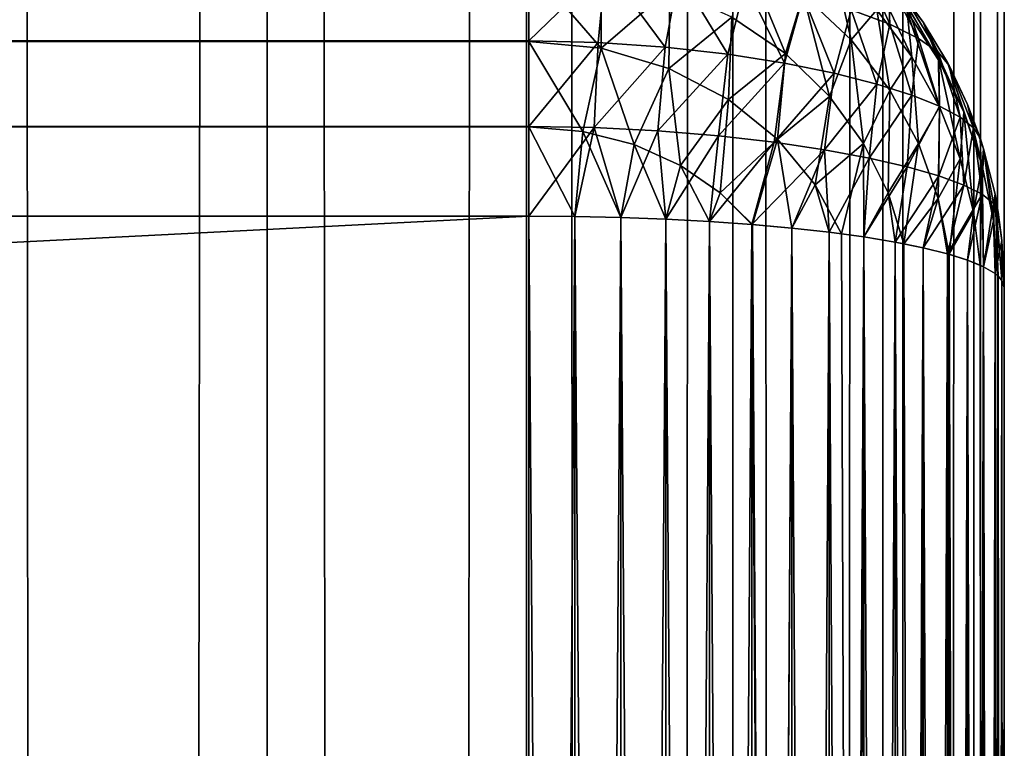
# Model space of a CAD drawing. Extents: x -265 to 265, y 0 to 1307.
# Tile 393 of 436: x 261 to 265, y 1011 to 1014. Entities that reach past the tile are written whole.
import ezdxf

# ---------------------------------------------------------------- set-up
doc = ezdxf.new("R2010")
doc.units = 0
doc.header["$LTSCALE"] = 65.185185
for name, color, linetype in [('120', 7, 'CONTINUOUS'), ('122', 7, 'CONTINUOUS'), ('123', 7, 'CONTINUOUS'), ('127', 7, 'CONTINUOUS'), ('128', 7, 'CONTINUOUS'), ('134', 7, 'CONTINUOUS'), ('135', 7, 'CONTINUOUS'), ('136', 7, 'CONTINUOUS'), ('139', 7, 'CONTINUOUS'), ('144', 7, 'CONTINUOUS'), ('39', 7, 'CONTINUOUS'), ('40', 7, 'CONTINUOUS')]:
    doc.layers.add(name, color=color, linetype=linetype)

msp = doc.modelspace()

# ---------------------------------------------------------------- linework, layer by layer
at = {"layer": '120', "color": 7, "linetype": 'CONTINUOUS'}
for points in [[(265, 987, 17), (265, 1013, 17), (265, 987, 23), (265, 987, 17)], [(265, 987, 23), (265, 1013, 17), (265, 1013, 23), (265, 987, 23)]]:
    msp.add_3dface(points, dxfattribs=at)
at = {"layer": '122', "color": 7, "linetype": 'CONTINUOUS'}
for points in [[(263, 1014.0379, 15.1685), (-263, 1014.359, 15.3702), (263, 1014.3605, 15.3714), (263, 1014.0379, 15.1685)], [(-263, 1014.0362, 15.1677), (-263, 1014.359, 15.3702), (263, 1014.0379, 15.1685), (-263, 1014.0362, 15.1677)], [(263, 1013.6783, 15.0426), (-263, 1014.0362, 15.1677), (263, 1014.0379, 15.1685), (263, 1013.6783, 15.0426)], [(-263, 1013.6764, 15.0422), (-263, 1014.0362, 15.1677), (263, 1013.6783, 15.0426), (-263, 1013.6764, 15.0422)], [(263, 1013.3, 15), (-263, 1013.6764, 15.0422), (263, 1013.6783, 15.0426), (263, 1013.3, 15)], [(-263, 1013.3, 15), (-263, 1013.6764, 15.0422), (263, 1013.3, 15), (-263, 1013.3, 15)]]:
    msp.add_3dface(points, dxfattribs=at)
at = {"layer": '123', "color": 7, "linetype": 'CONTINUOUS'}
for points in [[(-263, 1013.3, 15), (263, 1013.3, 15), (-263, 986.7, 15), (-263, 1013.3, 15)], [(-263, 986.7, 15), (263, 1013.3, 15), (263, 986.7, 15), (-263, 986.7, 15)]]:
    msp.add_3dface(points, dxfattribs=at)
at = {"layer": '127', "color": 7, "linetype": 'CONTINUOUS'}
for points in [[(-263, 986.7, 25), (263, 986.7, 25), (-263, 1013.3, 25), (-263, 986.7, 25)], [(-263, 1013.3, 25), (263, 986.7, 25), (263, 1013.3, 25), (-263, 1013.3, 25)]]:
    msp.add_3dface(points, dxfattribs=at)
at = {"layer": '128', "color": 7, "linetype": 'CONTINUOUS'}
for points in [[(-263, 1014.3605, 24.6286), (-263, 1014.0379, 24.8315), (263, 1014.359, 24.6298), (-263, 1014.3605, 24.6286)], [(263, 1014.359, 24.6298), (-263, 1014.0379, 24.8315), (263, 1014.0362, 24.8323), (263, 1014.359, 24.6298)], [(-263, 1014.0379, 24.8315), (-263, 1013.6783, 24.9574), (263, 1014.0362, 24.8323), (-263, 1014.0379, 24.8315)], [(263, 1014.0362, 24.8323), (-263, 1013.6783, 24.9574), (263, 1013.6764, 24.9578), (263, 1014.0362, 24.8323)], [(-263, 1013.6783, 24.9574), (-263, 1013.3, 25), (263, 1013.6764, 24.9578), (-263, 1013.6783, 24.9574)], [(-263, 1013.3, 25), (263, 1013.3, 25), (263, 1013.6764, 24.9578), (-263, 1013.3, 25)]]:
    msp.add_3dface(points, dxfattribs=at)
at = {"layer": '134', "color": 7, "linetype": 'CONTINUOUS'}
for points in [[(263, 1013.3, 25), (263, 986.7, 25), (263.1946, 986.7014, 24.9905), (263, 1013.3, 25)], [(263, 1013.3, 25), (263.1946, 986.7014, 24.9905), (263.1946, 1013.2986, 24.9905), (263, 1013.3, 25)], [(263.1946, 986.7014, 24.9905), (263.3875, 986.7057, 24.9621), (263.1946, 1013.2986, 24.9905), (263.1946, 986.7014, 24.9905)], [(263.1946, 1013.2986, 24.9905), (263.3875, 986.7057, 24.9621), (263.3875, 1013.2943, 24.9621), (263.1946, 1013.2986, 24.9905)], [(263.3875, 986.7057, 24.9621), (263.5768, 986.7127, 24.915), (263.3875, 1013.2943, 24.9621), (263.3875, 986.7057, 24.9621)], [(263.3875, 1013.2943, 24.9621), (263.5768, 986.7127, 24.915), (263.5768, 1013.2873, 24.915), (263.3875, 1013.2943, 24.9621)], [(263.5768, 986.7127, 24.915), (263.7608, 986.7226, 24.8496), (263.5768, 1013.2873, 24.915), (263.5768, 986.7127, 24.915)], [(263.5768, 1013.2873, 24.915), (263.7608, 986.7226, 24.8496), (263.7608, 1013.2774, 24.8496), (263.5768, 1013.2873, 24.915)], [(263.7608, 986.7226, 24.8496), (263.9377, 986.735, 24.7666), (263.7608, 1013.2774, 24.8496), (263.7608, 986.7226, 24.8496)], [(263.7608, 1013.2774, 24.8496), (263.9377, 986.735, 24.7666), (263.9377, 1013.265, 24.7666), (263.7608, 1013.2774, 24.8496)], [(263.9377, 986.735, 24.7666), (264.1058, 986.75, 24.6665), (263.9377, 1013.265, 24.7666), (263.9377, 986.735, 24.7666)], [(263.9377, 1013.265, 24.7666), (264.1058, 986.75, 24.6665), (263.9409, 1013.2647, 24.7649), (263.9377, 1013.265, 24.7666)], [(263.9409, 1013.2647, 24.7649), (264.1058, 986.75, 24.6665), (264.1058, 1013.25, 24.6665), (263.9409, 1013.2647, 24.7649)], [(264.1058, 986.75, 24.6665), (264.2635, 986.7674, 24.5503), (264.1058, 1013.25, 24.6665), (264.1058, 986.75, 24.6665)], [(264.1058, 1013.25, 24.6665), (264.2635, 986.7674, 24.5503), (264.2635, 1013.2325, 24.5503), (264.1058, 1013.25, 24.6665)], [(264.2635, 986.7674, 24.5503), (264.4093, 986.7871, 24.4191), (264.2635, 1013.2325, 24.5503), (264.2635, 986.7674, 24.5503)], [(264.2635, 1013.2325, 24.5503), (264.4093, 986.7871, 24.4191), (264.3149, 1013.2261, 24.507), (264.2635, 1013.2325, 24.5503)], [(264.3149, 1013.2261, 24.507), (264.4093, 986.7871, 24.4191), (264.4093, 1013.2129, 24.4191), (264.3149, 1013.2261, 24.507)], [(264.4093, 986.7871, 24.4191), (264.5417, 986.8089, 24.274), (264.4093, 1013.2129, 24.4191), (264.4093, 986.7871, 24.4191)], [(264.4093, 1013.2129, 24.4191), (264.5417, 986.8089, 24.274), (264.5417, 1013.1911, 24.274), (264.4093, 1013.2129, 24.4191)], [(264.5417, 986.8089, 24.274), (264.6594, 986.8325, 24.1164), (264.5417, 1013.1911, 24.274), (264.5417, 986.8089, 24.274)], [(264.5417, 1013.1911, 24.274), (264.6594, 986.8325, 24.1164), (264.578, 1013.1843, 24.2288), (264.5417, 1013.1911, 24.274)], [(264.578, 1013.1843, 24.2288), (264.6594, 986.8325, 24.1164), (264.6594, 1013.1675, 24.1164), (264.578, 1013.1843, 24.2288)], [(264.6594, 986.8325, 24.1164), (264.7611, 986.8578, 23.9478), (264.6594, 1013.1675, 24.1164), (264.6594, 986.8325, 24.1164)], [(264.6594, 1013.1675, 24.1164), (264.7611, 986.8578, 23.9478), (264.7611, 1013.1422, 23.9478), (264.6594, 1013.1675, 24.1164)], [(264.7611, 986.8578, 23.9478), (264.8459, 986.8845, 23.7699), (264.7611, 1013.1422, 23.9478), (264.7611, 986.8578, 23.9478)], [(264.7611, 1013.1422, 23.9478), (264.8459, 986.8845, 23.7699), (264.768, 1013.1402, 23.9349), (264.7611, 1013.1422, 23.9478)], [(264.768, 1013.1402, 23.9349), (264.8459, 986.8845, 23.7699), (264.8459, 1013.1155, 23.7699), (264.768, 1013.1402, 23.9349)], [(264.8459, 986.8845, 23.7699), (264.9128, 986.9124, 23.5842), (264.8459, 1013.1155, 23.7699), (264.8459, 986.8845, 23.7699)], [(264.8459, 1013.1155, 23.7699), (264.9128, 986.9124, 23.5842), (264.8982, 1013.0945, 23.63), (264.8459, 1013.1155, 23.7699)], [(264.8982, 1013.0945, 23.63), (264.9128, 986.9124, 23.5842), (264.9128, 1013.0876, 23.5842), (264.8982, 1013.0945, 23.63)], [(264.9128, 986.9124, 23.5842), (264.9611, 986.9411, 23.3927), (264.9128, 1013.0876, 23.5842), (264.9128, 986.9124, 23.5842)], [(264.9128, 1013.0876, 23.5842), (264.9611, 986.9411, 23.3927), (264.9611, 1013.0589, 23.3927), (264.9128, 1013.0876, 23.5842)], [(264.9611, 986.9411, 23.3927), (264.9902, 986.9704, 23.1973), (264.9611, 1013.0589, 23.3927), (264.9611, 986.9411, 23.3927)], [(264.9611, 1013.0589, 23.3927), (264.9902, 986.9704, 23.1973), (264.9747, 1013.0475, 23.3169), (264.9611, 1013.0589, 23.3927)], [(264.9747, 1013.0475, 23.3169), (264.9902, 986.9704, 23.1973), (264.9902, 1013.0296, 23.1973), (264.9747, 1013.0475, 23.3169)], [(265, 987, 23), (265, 1013, 23), (264.9902, 1013.0296, 23.1973), (265, 987, 23)], [(264.9902, 986.9704, 23.1973), (265, 987, 23), (264.9902, 1013.0296, 23.1973), (264.9902, 986.9704, 23.1973)]]:
    msp.add_3dface(points, dxfattribs=at)
at = {"layer": '135', "color": 7, "linetype": 'CONTINUOUS'}
for points in [[(264.578, 1014.2288, 16.8157), (264.5417, 1014.274, 16.8089), (264.6594, 1014.1164, 23.1675), (264.578, 1014.2288, 16.8157)], [(264.6594, 1014.1164, 23.1675), (264.5417, 1014.274, 16.8089), (264.5417, 1014.274, 23.1911), (264.6594, 1014.1164, 23.1675)], [(264.6594, 1014.1164, 16.8325), (264.578, 1014.2288, 16.8157), (264.6594, 1014.1164, 23.1675), (264.6594, 1014.1164, 16.8325)], [(264.7611, 1013.9478, 16.8578), (264.6594, 1014.1164, 16.8325), (264.7611, 1013.9478, 23.1422), (264.7611, 1013.9478, 16.8578)], [(264.7611, 1013.9478, 23.1422), (264.6594, 1014.1164, 16.8325), (264.6594, 1014.1164, 23.1675), (264.7611, 1013.9478, 23.1422)], [(264.768, 1013.9349, 16.8598), (264.7611, 1013.9478, 16.8578), (264.8459, 1013.7699, 23.1155), (264.768, 1013.9349, 16.8598)], [(264.8459, 1013.7699, 23.1155), (264.7611, 1013.9478, 16.8578), (264.7611, 1013.9478, 23.1422), (264.8459, 1013.7699, 23.1155)], [(264.8459, 1013.7699, 16.8845), (264.768, 1013.9349, 16.8598), (264.8459, 1013.7699, 23.1155), (264.8459, 1013.7699, 16.8845)], [(264.8982, 1013.63, 16.9055), (264.8459, 1013.7699, 16.8845), (264.9128, 1013.5842, 23.0876), (264.8982, 1013.63, 16.9055)], [(264.9128, 1013.5842, 23.0876), (264.8459, 1013.7699, 16.8845), (264.8459, 1013.7699, 23.1155), (264.9128, 1013.5842, 23.0876)], [(264.9128, 1013.5842, 16.9124), (264.8982, 1013.63, 16.9055), (264.9128, 1013.5842, 23.0876), (264.9128, 1013.5842, 16.9124)], [(264.9611, 1013.3927, 16.9411), (264.9128, 1013.5842, 16.9124), (264.9611, 1013.3927, 23.0589), (264.9611, 1013.3927, 16.9411)], [(264.9611, 1013.3927, 23.0589), (264.9128, 1013.5842, 16.9124), (264.9128, 1013.5842, 23.0876), (264.9611, 1013.3927, 23.0589)], [(264.9747, 1013.3169, 16.9525), (264.9611, 1013.3927, 16.9411), (264.9902, 1013.1973, 23.0296), (264.9747, 1013.3169, 16.9525)], [(264.9902, 1013.1973, 23.0296), (264.9611, 1013.3927, 16.9411), (264.9611, 1013.3927, 23.0589), (264.9902, 1013.1973, 23.0296)], [(264.9902, 1013.1973, 16.9704), (264.9747, 1013.3169, 16.9525), (264.9902, 1013.1973, 23.0296), (264.9902, 1013.1973, 16.9704)], [(265, 1013, 23), (265, 1013, 17), (264.9902, 1013.1973, 16.9704), (265, 1013, 23)], [(265, 1013, 23), (264.9902, 1013.1973, 16.9704), (264.9902, 1013.1973, 23.0296), (265, 1013, 23)]]:
    msp.add_3dface(points, dxfattribs=at)
at = {"layer": '136', "color": 7, "linetype": 'CONTINUOUS'}
for points in [[(263, 986.7, 15), (263, 1013.3, 15), (263.1946, 1013.2986, 15.0095), (263, 986.7, 15)], [(263.1946, 986.7014, 15.0095), (263, 986.7, 15), (263.1946, 1013.2986, 15.0095), (263.1946, 986.7014, 15.0095)], [(263.3875, 1013.2943, 15.0379), (263.1946, 986.7014, 15.0095), (263.1946, 1013.2986, 15.0095), (263.3875, 1013.2943, 15.0379)], [(263.3875, 986.7057, 15.0379), (263.1946, 986.7014, 15.0095), (263.3875, 1013.2943, 15.0379), (263.3875, 986.7057, 15.0379)], [(263.5768, 1013.2873, 15.085), (263.3875, 986.7057, 15.0379), (263.3875, 1013.2943, 15.0379), (263.5768, 1013.2873, 15.085)], [(263.5768, 986.7127, 15.085), (263.3875, 986.7057, 15.0379), (263.5768, 1013.2873, 15.085), (263.5768, 986.7127, 15.085)], [(263.7608, 1013.2774, 15.1504), (263.5768, 986.7127, 15.085), (263.5768, 1013.2873, 15.085), (263.7608, 1013.2774, 15.1504)], [(263.7608, 986.7226, 15.1504), (263.5768, 986.7127, 15.085), (263.7608, 1013.2774, 15.1504), (263.7608, 986.7226, 15.1504)], [(263.9377, 1013.265, 15.2334), (263.7608, 986.7226, 15.1504), (263.7608, 1013.2774, 15.1504), (263.9377, 1013.265, 15.2334)], [(263.9377, 986.735, 15.2334), (263.7608, 986.7226, 15.1504), (263.9377, 1013.265, 15.2334), (263.9377, 986.735, 15.2334)], [(264.1058, 1013.25, 15.3335), (263.9377, 986.735, 15.2334), (263.9377, 1013.265, 15.2334), (264.1058, 1013.25, 15.3335)], [(263.9409, 986.7353, 15.2351), (263.9377, 986.735, 15.2334), (264.1058, 1013.25, 15.3335), (263.9409, 986.7353, 15.2351)], [(264.1058, 986.75, 15.3335), (263.9409, 986.7353, 15.2351), (264.1058, 1013.25, 15.3335), (264.1058, 986.75, 15.3335)], [(264.2635, 1013.2326, 15.4497), (264.1058, 986.75, 15.3335), (264.1058, 1013.25, 15.3335), (264.2635, 1013.2326, 15.4497)], [(264.2635, 986.7675, 15.4497), (264.1058, 986.75, 15.3335), (264.2635, 1013.2326, 15.4497), (264.2635, 986.7675, 15.4497)], [(264.4093, 1013.2129, 15.5809), (264.2635, 986.7675, 15.4497), (264.2635, 1013.2326, 15.4497), (264.4093, 1013.2129, 15.5809)], [(264.3149, 986.7739, 15.493), (264.2635, 986.7675, 15.4497), (264.4093, 1013.2129, 15.5809), (264.3149, 986.7739, 15.493)], [(264.4093, 986.7871, 15.5809), (264.3149, 986.7739, 15.493), (264.4093, 1013.2129, 15.5809), (264.4093, 986.7871, 15.5809)], [(264.5417, 1013.1911, 15.726), (264.4093, 986.7871, 15.5809), (264.4093, 1013.2129, 15.5809), (264.5417, 1013.1911, 15.726)], [(264.5417, 986.8089, 15.726), (264.4093, 986.7871, 15.5809), (264.5417, 1013.1911, 15.726), (264.5417, 986.8089, 15.726)], [(264.6594, 1013.1675, 15.8836), (264.5417, 986.8089, 15.726), (264.5417, 1013.1911, 15.726), (264.6594, 1013.1675, 15.8836)], [(264.578, 986.8157, 15.7712), (264.5417, 986.8089, 15.726), (264.6594, 1013.1675, 15.8836), (264.578, 986.8157, 15.7712)], [(264.6594, 986.8325, 15.8836), (264.578, 986.8157, 15.7712), (264.6594, 1013.1675, 15.8836), (264.6594, 986.8325, 15.8836)], [(264.7611, 1013.1422, 16.0522), (264.6594, 986.8325, 15.8836), (264.6594, 1013.1675, 15.8836), (264.7611, 1013.1422, 16.0522)], [(264.7611, 986.8578, 16.0522), (264.6594, 986.8325, 15.8836), (264.7611, 1013.1422, 16.0522), (264.7611, 986.8578, 16.0522)], [(264.8459, 1013.1155, 16.2301), (264.7611, 986.8578, 16.0522), (264.7611, 1013.1422, 16.0522), (264.8459, 1013.1155, 16.2301)], [(264.768, 986.8598, 16.0651), (264.7611, 986.8578, 16.0522), (264.8459, 1013.1155, 16.2301), (264.768, 986.8598, 16.0651)], [(264.8459, 986.8845, 16.2301), (264.768, 986.8598, 16.0651), (264.8459, 1013.1155, 16.2301), (264.8459, 986.8845, 16.2301)], [(264.9128, 1013.0876, 16.4158), (264.8459, 986.8845, 16.2301), (264.8459, 1013.1155, 16.2301), (264.9128, 1013.0876, 16.4158)], [(264.8982, 986.9055, 16.37), (264.8459, 986.8845, 16.2301), (264.9128, 1013.0876, 16.4158), (264.8982, 986.9055, 16.37)], [(264.9128, 986.9124, 16.4158), (264.8982, 986.9055, 16.37), (264.9128, 1013.0876, 16.4158), (264.9128, 986.9124, 16.4158)], [(264.9611, 1013.0589, 16.6073), (264.9128, 986.9124, 16.4158), (264.9128, 1013.0876, 16.4158), (264.9611, 1013.0589, 16.6073)], [(264.9611, 986.9411, 16.6073), (264.9128, 986.9124, 16.4158), (264.9611, 1013.0589, 16.6073), (264.9611, 986.9411, 16.6073)], [(264.9902, 1013.0296, 16.8027), (264.9611, 986.9411, 16.6073), (264.9611, 1013.0589, 16.6073), (264.9902, 1013.0296, 16.8027)], [(264.9747, 986.9525, 16.6831), (264.9611, 986.9411, 16.6073), (264.9902, 1013.0296, 16.8027), (264.9747, 986.9525, 16.6831)], [(264.9902, 986.9704, 16.8027), (264.9747, 986.9525, 16.6831), (264.9902, 1013.0296, 16.8027), (264.9902, 986.9704, 16.8027)], [(265, 1013, 17), (264.9902, 986.9704, 16.8027), (264.9902, 1013.0296, 16.8027), (265, 1013, 17)], [(265, 1013, 17), (265, 987, 17), (264.9902, 986.9704, 16.8027), (265, 1013, 17)]]:
    msp.add_3dface(points, dxfattribs=at)
at = {"layer": '139', "color": 7, "linetype": 'CONTINUOUS'}
for points in [[(263, 1014.0379, 15.1685), (263, 1014.3605, 15.3714), (263.323, 1014.3507, 15.3987), (263, 1014.0379, 15.1685)], [(263.2922, 1014.0312, 15.19), (263, 1014.0379, 15.1685), (263.323, 1014.3507, 15.3987), (263.2922, 1014.0312, 15.19)], [(263.5741, 1014.0119, 15.2532), (263.2922, 1014.0312, 15.19), (263.323, 1014.3507, 15.3987), (263.5741, 1014.0119, 15.2532)], [(263.6306, 1014.3225, 15.4782), (263.5741, 1014.0119, 15.2532), (263.323, 1014.3507, 15.3987), (263.6306, 1014.3225, 15.4782)], [(264.5184, 1014.1085, 16.1692), (264.3566, 1014.1689, 15.9576), (264.4082, 1014.3573, 16.3936), (264.5184, 1014.1085, 16.1692)], [(264.5121, 1014.2918, 16.602), (264.5184, 1014.1085, 16.1692), (264.4082, 1014.3573, 16.3936), (264.5121, 1014.2918, 16.602)], [(263.8373, 1013.982, 15.3543), (263.5741, 1014.0119, 15.2532), (263.6306, 1014.3225, 15.4782), (263.8373, 1013.982, 15.3543)], [(263.9102, 1014.2798, 15.6036), (263.8373, 1013.982, 15.3543), (263.6306, 1014.3225, 15.4782), (263.9102, 1014.2798, 15.6036)], [(264.578, 1014.2288, 16.8157), (264.6397, 1014.0484, 16.3938), (264.5121, 1014.2918, 16.602), (264.578, 1014.2288, 16.8157)], [(264.6397, 1014.0484, 16.3938), (264.5184, 1014.1085, 16.1692), (264.5121, 1014.2918, 16.602), (264.6397, 1014.0484, 16.3938)], [(264.0756, 1013.9443, 15.488), (263.8373, 1013.982, 15.3543), (263.9102, 1014.2798, 15.6036), (264.0756, 1013.9443, 15.488)], [(264.1535, 1014.2272, 15.7664), (264.0756, 1013.9443, 15.488), (263.9102, 1014.2798, 15.6036), (264.1535, 1014.2272, 15.7664)], [(264.285, 1013.9016, 15.6486), (264.0756, 1013.9443, 15.488), (264.1535, 1014.2272, 15.7664), (264.285, 1013.9016, 15.6486)], [(264.3566, 1014.1689, 15.9576), (264.285, 1013.9016, 15.6486), (264.1535, 1014.2272, 15.7664), (264.3566, 1014.1689, 15.9576)], [(264.578, 1014.2288, 16.8157), (264.6594, 1014.1164, 16.8325), (264.7222, 1013.9902, 16.6257), (264.578, 1014.2288, 16.8157)], [(264.578, 1014.2288, 16.8157), (264.7222, 1013.9902, 16.6257), (264.6397, 1014.0484, 16.3938), (264.578, 1014.2288, 16.8157)], [(264.4638, 1013.8561, 15.8308), (264.285, 1013.9016, 15.6486), (264.3566, 1014.1689, 15.9576), (264.4638, 1013.8561, 15.8308)], [(264.5184, 1014.1085, 16.1692), (264.4638, 1013.8561, 15.8308), (264.3566, 1014.1689, 15.9576), (264.5184, 1014.1085, 16.1692)], [(264.6114, 1013.8094, 16.0293), (264.4638, 1013.8561, 15.8308), (264.5184, 1014.1085, 16.1692), (264.6114, 1013.8094, 16.0293)], [(264.6397, 1014.0484, 16.3938), (264.6114, 1013.8094, 16.0293), (264.5184, 1014.1085, 16.1692), (264.6397, 1014.0484, 16.3938)], [(264.6594, 1014.1164, 16.8325), (264.7611, 1013.9478, 16.8578), (264.7222, 1013.9902, 16.6257), (264.6594, 1014.1164, 16.8325)], [(264.728, 1013.7627, 16.2399), (264.6114, 1013.8094, 16.0293), (264.6397, 1014.0484, 16.3938), (264.728, 1013.7627, 16.2399)], [(264.7222, 1013.9902, 16.6257), (264.728, 1013.7627, 16.2399), (264.6397, 1014.0484, 16.3938), (264.7222, 1013.9902, 16.6257)], [(263, 1013.6783, 15.0426), (263, 1014.0379, 15.1685), (263.2922, 1014.0312, 15.19), (263, 1013.6783, 15.0426)], [(263.2755, 1013.6736, 15.0616), (263, 1013.6783, 15.0426), (263.2922, 1014.0312, 15.19), (263.2755, 1013.6736, 15.0616)], [(263.5741, 1014.0119, 15.2532), (263.2755, 1013.6736, 15.0616), (263.2922, 1014.0312, 15.19), (263.5741, 1014.0119, 15.2532)], [(263.5435, 1013.6599, 15.1176), (263.2755, 1013.6736, 15.0616), (263.5741, 1014.0119, 15.2532), (263.5435, 1013.6599, 15.1176)], [(263.8373, 1013.982, 15.3543), (263.5435, 1013.6599, 15.1176), (263.5741, 1014.0119, 15.2532), (263.8373, 1013.982, 15.3543)], [(263.7974, 1013.6385, 15.2081), (263.5435, 1013.6599, 15.1176), (263.8373, 1013.982, 15.3543), (263.7974, 1013.6385, 15.2081)], [(264.0756, 1013.9443, 15.488), (263.7974, 1013.6385, 15.2081), (263.8373, 1013.982, 15.3543), (264.0756, 1013.9443, 15.488)], [(264.7611, 1013.9478, 16.8578), (264.768, 1013.9349, 16.8598), (264.7222, 1013.9902, 16.6257), (264.7611, 1013.9478, 16.8578)], [(264.768, 1013.9349, 16.8598), (264.8141, 1013.7168, 16.4584), (264.7222, 1013.9902, 16.6257), (264.768, 1013.9349, 16.8598)], [(264.8141, 1013.7168, 16.4584), (264.728, 1013.7627, 16.2399), (264.7222, 1013.9902, 16.6257), (264.8141, 1013.7168, 16.4584)], [(264.0322, 1013.6112, 15.3295), (263.7974, 1013.6385, 15.2081), (264.0756, 1013.9443, 15.488), (264.0322, 1013.6112, 15.3295)], [(264.285, 1013.9016, 15.6486), (264.0322, 1013.6112, 15.3295), (264.0756, 1013.9443, 15.488), (264.285, 1013.9016, 15.6486)], [(264.768, 1013.9349, 16.8598), (264.8459, 1013.7699, 16.8845), (264.8705, 1013.6724, 16.6813), (264.768, 1013.9349, 16.8598)], [(264.768, 1013.9349, 16.8598), (264.8705, 1013.6724, 16.6813), (264.8141, 1013.7168, 16.4584), (264.768, 1013.9349, 16.8598)], [(264.2443, 1013.5794, 15.4779), (264.0322, 1013.6112, 15.3295), (264.285, 1013.9016, 15.6486), (264.2443, 1013.5794, 15.4779)], [(264.4638, 1013.8561, 15.8308), (264.2443, 1013.5794, 15.4779), (264.285, 1013.9016, 15.6486), (264.4638, 1013.8561, 15.8308)], [(264.4315, 1013.5446, 15.6491), (264.2443, 1013.5794, 15.4779), (264.4638, 1013.8561, 15.8308), (264.4315, 1013.5446, 15.6491)], [(264.6114, 1013.8094, 16.0293), (264.4315, 1013.5446, 15.6491), (264.4638, 1013.8561, 15.8308), (264.6114, 1013.8094, 16.0293)], [(264.592, 1013.5079, 15.8394), (264.4315, 1013.5446, 15.6491), (264.6114, 1013.8094, 16.0293), (264.592, 1013.5079, 15.8394)], [(264.728, 1013.7627, 16.2399), (264.592, 1013.5079, 15.8394), (264.6114, 1013.8094, 16.0293), (264.728, 1013.7627, 16.2399)], [(264.7251, 1013.4699, 16.045), (264.592, 1013.5079, 15.8394), (264.728, 1013.7627, 16.2399), (264.7251, 1013.4699, 16.045)], [(264.8141, 1013.7168, 16.4584), (264.7251, 1013.4699, 16.045), (264.728, 1013.7627, 16.2399), (264.8141, 1013.7168, 16.4584)], [(264.8459, 1013.7699, 16.8845), (264.8982, 1013.63, 16.9055), (264.8705, 1013.6724, 16.6813), (264.8459, 1013.7699, 16.8845)], [(264.8301, 1013.4313, 16.2625), (264.7251, 1013.4699, 16.045), (264.8141, 1013.7168, 16.4584), (264.8301, 1013.4313, 16.2625)], [(264.8705, 1013.6724, 16.6813), (264.8301, 1013.4313, 16.2625), (264.8141, 1013.7168, 16.4584), (264.8705, 1013.6724, 16.6813)], [(263, 1013.3, 15), (263, 1013.6783, 15.0426), (263.2755, 1013.6736, 15.0616), (263, 1013.3, 15)], [(263.1946, 1013.2986, 15.0095), (263, 1013.3, 15), (263.2755, 1013.6736, 15.0616), (263.1946, 1013.2986, 15.0095)], [(263.3875, 1013.2943, 15.0379), (263.1946, 1013.2986, 15.0095), (263.2755, 1013.6736, 15.0616), (263.3875, 1013.2943, 15.0379)], [(263.5435, 1013.6599, 15.1176), (263.3875, 1013.2943, 15.0379), (263.2755, 1013.6736, 15.0616), (263.5435, 1013.6599, 15.1176)], [(264.9067, 1013.3926, 16.4884), (264.8301, 1013.4313, 16.2625), (264.8705, 1013.6724, 16.6813), (264.9067, 1013.3926, 16.4884)], [(264.8982, 1013.63, 16.9055), (264.9067, 1013.3926, 16.4884), (264.8705, 1013.6724, 16.6813), (264.8982, 1013.63, 16.9055)], [(263.5768, 1013.2873, 15.085), (263.3875, 1013.2943, 15.0379), (263.5435, 1013.6599, 15.1176), (263.5768, 1013.2873, 15.085)], [(263.7974, 1013.6385, 15.2081), (263.5768, 1013.2873, 15.085), (263.5435, 1013.6599, 15.1176), (263.7974, 1013.6385, 15.2081)], [(263.7608, 1013.2774, 15.1504), (263.5768, 1013.2873, 15.085), (263.7974, 1013.6385, 15.2081), (263.7608, 1013.2774, 15.1504)], [(264.0322, 1013.6112, 15.3295), (263.7608, 1013.2774, 15.1504), (263.7974, 1013.6385, 15.2081), (264.0322, 1013.6112, 15.3295)], [(264.8982, 1013.63, 16.9055), (264.9128, 1013.5842, 16.9124), (264.9067, 1013.3926, 16.4884), (264.8982, 1013.63, 16.9055)], [(263.9377, 1013.265, 15.2334), (263.7608, 1013.2774, 15.1504), (264.0322, 1013.6112, 15.3295), (263.9377, 1013.265, 15.2334)], [(264.2443, 1013.5794, 15.4779), (263.9377, 1013.265, 15.2334), (264.0322, 1013.6112, 15.3295), (264.2443, 1013.5794, 15.4779)], [(264.9128, 1013.5842, 16.9124), (264.9548, 1013.3543, 16.7194), (264.9067, 1013.3926, 16.4884), (264.9128, 1013.5842, 16.9124)], [(264.9128, 1013.5842, 16.9124), (264.9611, 1013.3927, 16.9411), (264.9548, 1013.3543, 16.7194), (264.9128, 1013.5842, 16.9124)], [(264.1058, 1013.25, 15.3335), (263.9377, 1013.265, 15.2334), (264.2443, 1013.5794, 15.4779), (264.1058, 1013.25, 15.3335)], [(264.2635, 1013.2326, 15.4497), (264.1058, 1013.25, 15.3335), (264.2443, 1013.5794, 15.4779), (264.2635, 1013.2326, 15.4497)], [(264.4315, 1013.5446, 15.6491), (264.2635, 1013.2326, 15.4497), (264.2443, 1013.5794, 15.4779), (264.4315, 1013.5446, 15.6491)], [(264.4093, 1013.2129, 15.5809), (264.2635, 1013.2326, 15.4497), (264.4315, 1013.5446, 15.6491), (264.4093, 1013.2129, 15.5809)], [(264.592, 1013.5079, 15.8394), (264.4093, 1013.2129, 15.5809), (264.4315, 1013.5446, 15.6491), (264.592, 1013.5079, 15.8394)], [(264.5417, 1013.1911, 15.726), (264.4093, 1013.2129, 15.5809), (264.592, 1013.5079, 15.8394), (264.5417, 1013.1911, 15.726)], [(264.7251, 1013.4699, 16.045), (264.5417, 1013.1911, 15.726), (264.592, 1013.5079, 15.8394), (264.7251, 1013.4699, 16.045)], [(264.6594, 1013.1675, 15.8836), (264.5417, 1013.1911, 15.726), (264.7251, 1013.4699, 16.045), (264.6594, 1013.1675, 15.8836)], [(264.8301, 1013.4313, 16.2625), (264.6594, 1013.1675, 15.8836), (264.7251, 1013.4699, 16.045), (264.8301, 1013.4313, 16.2625)], [(264.7611, 1013.1422, 16.0522), (264.6594, 1013.1675, 15.8836), (264.8301, 1013.4313, 16.2625), (264.7611, 1013.1422, 16.0522)], [(264.9067, 1013.3926, 16.4884), (264.7611, 1013.1422, 16.0522), (264.8301, 1013.4313, 16.2625), (264.9067, 1013.3926, 16.4884)], [(264.8459, 1013.1155, 16.2301), (264.7611, 1013.1422, 16.0522), (264.9067, 1013.3926, 16.4884), (264.8459, 1013.1155, 16.2301)], [(264.9128, 1013.0876, 16.4158), (264.8459, 1013.1155, 16.2301), (264.9067, 1013.3926, 16.4884), (264.9128, 1013.0876, 16.4158)], [(264.9548, 1013.3543, 16.7194), (264.9128, 1013.0876, 16.4158), (264.9067, 1013.3926, 16.4884), (264.9548, 1013.3543, 16.7194)], [(264.9611, 1013.3927, 16.9411), (264.9747, 1013.3169, 16.9525), (264.9548, 1013.3543, 16.7194), (264.9611, 1013.3927, 16.9411)], [(264.9611, 1013.0589, 16.6073), (264.9128, 1013.0876, 16.4158), (264.9548, 1013.3543, 16.7194), (264.9611, 1013.0589, 16.6073)], [(264.9747, 1013.3169, 16.9525), (264.9611, 1013.0589, 16.6073), (264.9548, 1013.3543, 16.7194), (264.9747, 1013.3169, 16.9525)], [(264.9747, 1013.3169, 16.9525), (264.9902, 1013.1973, 16.9704), (264.9611, 1013.0589, 16.6073), (264.9747, 1013.3169, 16.9525)], [(264.9902, 1013.1973, 16.9704), (264.9902, 1013.0296, 16.8027), (264.9611, 1013.0589, 16.6073), (264.9902, 1013.1973, 16.9704)], [(264.9902, 1013.1973, 16.9704), (265, 1013, 17), (264.9902, 1013.0296, 16.8027), (264.9902, 1013.1973, 16.9704)]]:
    msp.add_3dface(points, dxfattribs=at)
at = {"layer": '144', "color": 7, "linetype": 'CONTINUOUS'}
for points in [[(264.0794, 1013.9844, 24.4865), (263.9102, 1014.3964, 24.2798), (263.8542, 1014.1385, 24.5434), (264.0794, 1013.9844, 24.4865)], [(264.1535, 1014.2336, 24.2272), (263.9102, 1014.3964, 24.2798), (264.0794, 1013.9844, 24.4865), (264.1535, 1014.2336, 24.2272)], [(263, 1014.359, 24.6298), (263, 1014.0362, 24.8323), (263.3046, 1014.007, 24.8193), (263, 1014.359, 24.6298)], [(263.3041, 1014.3331, 24.6193), (263, 1014.359, 24.6298), (263.3046, 1014.007, 24.8193), (263.3041, 1014.3331, 24.6193)], [(263.5931, 1014.2575, 24.5893), (263.3041, 1014.3331, 24.6193), (263.3046, 1014.007, 24.8193), (263.5931, 1014.2575, 24.5893)], [(264.3566, 1014.0424, 24.1689), (264.285, 1014.3514, 23.9016), (264.1535, 1014.2336, 24.2272), (264.3566, 1014.0424, 24.1689)], [(264.4638, 1014.1692, 23.8561), (264.285, 1014.3514, 23.9016), (264.3566, 1014.0424, 24.1689), (264.4638, 1014.1692, 23.8561)], [(264.592, 1014.1606, 23.5079), (264.4315, 1014.3509, 23.5446), (264.6114, 1013.9707, 23.8094), (264.592, 1014.1606, 23.5079)], [(264.6114, 1013.9707, 23.8094), (264.4315, 1014.3509, 23.5446), (264.4638, 1014.1692, 23.8561), (264.6114, 1013.9707, 23.8094)], [(263.5898, 1013.9226, 24.7823), (263.5931, 1014.2575, 24.5893), (263.3046, 1014.007, 24.8193), (263.5898, 1013.9226, 24.7823)], [(263.8542, 1014.1385, 24.5434), (263.5931, 1014.2575, 24.5893), (263.5898, 1013.9226, 24.7823), (263.8542, 1014.1385, 24.5434)], [(264.6594, 1014.1164, 23.1675), (264.5417, 1014.274, 23.1911), (264.7251, 1013.955, 23.4699), (264.6594, 1014.1164, 23.1675)], [(264.7251, 1013.955, 23.4699), (264.5417, 1014.274, 23.1911), (264.592, 1014.1606, 23.5079), (264.7251, 1013.955, 23.4699)], [(264.2643, 1013.8042, 24.4232), (264.1535, 1014.2336, 24.2272), (264.0794, 1013.9844, 24.4865), (264.2643, 1013.8042, 24.4232)], [(264.3566, 1014.0424, 24.1689), (264.1535, 1014.2336, 24.2272), (264.2643, 1013.8042, 24.4232), (264.3566, 1014.0424, 24.1689)], [(264.5184, 1013.8308, 24.1085), (264.4638, 1014.1692, 23.8561), (264.3566, 1014.0424, 24.1689), (264.5184, 1013.8308, 24.1085)], [(264.6114, 1013.9707, 23.8094), (264.4638, 1014.1692, 23.8561), (264.5184, 1013.8308, 24.1085), (264.6114, 1013.9707, 23.8094)], [(263.8404, 1013.7912, 24.7263), (263.8542, 1014.1385, 24.5434), (263.5898, 1013.9226, 24.7823), (263.8404, 1013.7912, 24.7263)], [(264.0794, 1013.9844, 24.4865), (263.8542, 1014.1385, 24.5434), (263.8404, 1013.7912, 24.7263), (264.0794, 1013.9844, 24.4865)], [(264.7251, 1013.955, 23.4699), (264.592, 1014.1606, 23.5079), (264.728, 1013.7601, 23.7627), (264.7251, 1013.955, 23.4699)], [(264.728, 1013.7601, 23.7627), (264.592, 1014.1606, 23.5079), (264.6114, 1013.9707, 23.8094), (264.728, 1013.7601, 23.7627)], [(264.7611, 1013.9478, 23.1422), (264.6594, 1014.1164, 23.1675), (264.8301, 1013.7375, 23.4313), (264.7611, 1013.9478, 23.1422)], [(264.8301, 1013.7375, 23.4313), (264.6594, 1014.1164, 23.1675), (264.7251, 1013.955, 23.4699), (264.8301, 1013.7375, 23.4313)], [(264.4082, 1013.6064, 24.3573), (264.3566, 1014.0424, 24.1689), (264.2643, 1013.8042, 24.4232), (264.4082, 1013.6064, 24.3573)], [(264.5184, 1013.8308, 24.1085), (264.3566, 1014.0424, 24.1689), (264.4082, 1013.6064, 24.3573), (264.5184, 1013.8308, 24.1085)], [(263, 1014.0362, 24.8323), (263, 1013.6764, 24.9578), (263.227, 1013.6574, 24.9485), (263, 1014.0362, 24.8323)], [(263.3046, 1014.007, 24.8193), (263, 1014.0362, 24.8323), (263.227, 1013.6574, 24.9485), (263.3046, 1014.007, 24.8193)], [(263.4428, 1013.6017, 24.9214), (263.3046, 1014.007, 24.8193), (263.227, 1013.6574, 24.9485), (263.4428, 1013.6017, 24.9214)], [(263.5898, 1013.9226, 24.7823), (263.3046, 1014.007, 24.8193), (263.4428, 1013.6017, 24.9214), (263.5898, 1013.9226, 24.7823)], [(264.0467, 1013.6241, 24.6579), (264.0794, 1013.9844, 24.4865), (263.8404, 1013.7912, 24.7263), (264.0467, 1013.6241, 24.6579)], [(264.2643, 1013.8042, 24.4232), (264.0794, 1013.9844, 24.4865), (264.0467, 1013.6241, 24.6579), (264.2643, 1013.8042, 24.4232)], [(264.6397, 1013.6062, 24.0484), (264.6114, 1013.9707, 23.8094), (264.5184, 1013.8308, 24.1085), (264.6397, 1013.6062, 24.0484)], [(264.728, 1013.7601, 23.7627), (264.6114, 1013.9707, 23.8094), (264.6397, 1013.6062, 24.0484), (264.728, 1013.7601, 23.7627)], [(263.6378, 1013.5136, 24.8794), (263.5898, 1013.9226, 24.7823), (263.4428, 1013.6017, 24.9214), (263.6378, 1013.5136, 24.8794)], [(263.8404, 1013.7912, 24.7263), (263.5898, 1013.9226, 24.7823), (263.6378, 1013.5136, 24.8794), (263.8404, 1013.7912, 24.7263)], [(264.8301, 1013.7375, 23.4313), (264.7251, 1013.955, 23.4699), (264.8141, 1013.5416, 23.7168), (264.8301, 1013.7375, 23.4313)], [(264.8141, 1013.5416, 23.7168), (264.7251, 1013.955, 23.4699), (264.728, 1013.7601, 23.7627), (264.8141, 1013.5416, 23.7168)], [(264.8459, 1013.7699, 23.1155), (264.7611, 1013.9478, 23.1422), (264.9067, 1013.5116, 23.3926), (264.8459, 1013.7699, 23.1155)], [(264.9067, 1013.5116, 23.3926), (264.7611, 1013.9478, 23.1422), (264.8301, 1013.7375, 23.4313), (264.9067, 1013.5116, 23.3926)], [(263.8052, 1013.3991, 24.8259), (263.8404, 1013.7912, 24.7263), (263.6378, 1013.5136, 24.8794), (263.8052, 1013.3991, 24.8259)], [(264.0467, 1013.6241, 24.6579), (263.8404, 1013.7912, 24.7263), (263.8052, 1013.3991, 24.8259), (264.0467, 1013.6241, 24.6579)], [(264.205, 1013.4327, 24.583), (264.2643, 1013.8042, 24.4232), (264.0467, 1013.6241, 24.6579), (264.205, 1013.4327, 24.583)], [(264.4082, 1013.6064, 24.3573), (264.2643, 1013.8042, 24.4232), (264.205, 1013.4327, 24.583), (264.4082, 1013.6064, 24.3573)], [(264.5121, 1013.398, 24.2918), (264.5184, 1013.8308, 24.1085), (264.4082, 1013.6064, 24.3573), (264.5121, 1013.398, 24.2918)], [(264.6397, 1013.6062, 24.0484), (264.5184, 1013.8308, 24.1085), (264.5121, 1013.398, 24.2918), (264.6397, 1013.6062, 24.0484)], [(264.7222, 1013.3743, 23.9902), (264.728, 1013.7601, 23.7627), (264.6397, 1013.6062, 24.0484), (264.7222, 1013.3743, 23.9902)], [(264.8141, 1013.5416, 23.7168), (264.728, 1013.7601, 23.7627), (264.7222, 1013.3743, 23.9902), (264.8141, 1013.5416, 23.7168)], [(264.9128, 1013.5842, 23.0876), (264.8459, 1013.7699, 23.1155), (264.9067, 1013.5116, 23.3926), (264.9128, 1013.5842, 23.0876)], [(264.8705, 1013.3187, 23.6724), (264.8301, 1013.7375, 23.4313), (264.8141, 1013.5416, 23.7168), (264.8705, 1013.3187, 23.6724)], [(264.9067, 1013.5116, 23.3926), (264.8301, 1013.7375, 23.4313), (264.8705, 1013.3187, 23.6724), (264.9067, 1013.5116, 23.3926)], [(263, 1013.6764, 24.9578), (263, 1013.3, 25), (263.1946, 1013.2986, 24.9905), (263, 1013.6764, 24.9578)], [(263, 1013.6764, 24.9578), (263.1946, 1013.2986, 24.9905), (263.227, 1013.6574, 24.9485), (263, 1013.6764, 24.9578)], [(263.1946, 1013.2986, 24.9905), (263.3875, 1013.2943, 24.9621), (263.227, 1013.6574, 24.9485), (263.1946, 1013.2986, 24.9905)], [(263.3875, 1013.2943, 24.9621), (263.4428, 1013.6017, 24.9214), (263.227, 1013.6574, 24.9485), (263.3875, 1013.2943, 24.9621)], [(263.3875, 1013.2943, 24.9621), (263.5768, 1013.2873, 24.915), (263.4428, 1013.6017, 24.9214), (263.3875, 1013.2943, 24.9621)], [(263.5768, 1013.2873, 24.915), (263.6378, 1013.5136, 24.8794), (263.4428, 1013.6017, 24.9214), (263.5768, 1013.2873, 24.915)], [(263.9409, 1013.2647, 24.7649), (264.0467, 1013.6241, 24.6579), (263.8052, 1013.3991, 24.8259), (263.9409, 1013.2647, 24.7649)], [(263.9409, 1013.2647, 24.7649), (264.1058, 1013.25, 24.6665), (264.0467, 1013.6241, 24.6579), (263.9409, 1013.2647, 24.7649)], [(264.1058, 1013.25, 24.6665), (264.205, 1013.4327, 24.583), (264.0467, 1013.6241, 24.6579), (264.1058, 1013.25, 24.6665)], [(264.3149, 1013.2261, 24.507), (264.4082, 1013.6064, 24.3573), (264.205, 1013.4327, 24.583), (264.3149, 1013.2261, 24.507)], [(264.3149, 1013.2261, 24.507), (264.4093, 1013.2129, 24.4191), (264.4082, 1013.6064, 24.3573), (264.3149, 1013.2261, 24.507)], [(264.4093, 1013.2129, 24.4191), (264.5121, 1013.398, 24.2918), (264.4082, 1013.6064, 24.3573), (264.4093, 1013.2129, 24.4191)], [(264.578, 1013.1843, 24.2288), (264.6397, 1013.6062, 24.0484), (264.5121, 1013.398, 24.2918), (264.578, 1013.1843, 24.2288)], [(264.578, 1013.1843, 24.2288), (264.7222, 1013.3743, 23.9902), (264.6397, 1013.6062, 24.0484), (264.578, 1013.1843, 24.2288)], [(264.9548, 1013.2806, 23.3543), (264.9128, 1013.5842, 23.0876), (264.9067, 1013.5116, 23.3926), (264.9548, 1013.2806, 23.3543)], [(264.9611, 1013.3927, 23.0589), (264.9128, 1013.5842, 23.0876), (264.9548, 1013.2806, 23.3543), (264.9611, 1013.3927, 23.0589)], [(263.5768, 1013.2873, 24.915), (263.7608, 1013.2774, 24.8496), (263.6378, 1013.5136, 24.8794), (263.5768, 1013.2873, 24.915)], [(263.7608, 1013.2774, 24.8496), (263.8052, 1013.3991, 24.8259), (263.6378, 1013.5136, 24.8794), (263.7608, 1013.2774, 24.8496)], [(264.768, 1013.1402, 23.9349), (264.8141, 1013.5416, 23.7168), (264.7222, 1013.3743, 23.9902), (264.768, 1013.1402, 23.9349)], [(264.768, 1013.1402, 23.9349), (264.8705, 1013.3187, 23.6724), (264.8141, 1013.5416, 23.7168), (264.768, 1013.1402, 23.9349)], [(264.8982, 1013.0945, 23.63), (264.9067, 1013.5116, 23.3926), (264.8705, 1013.3187, 23.6724), (264.8982, 1013.0945, 23.63)], [(264.8982, 1013.0945, 23.63), (264.9128, 1013.0876, 23.5842), (264.9067, 1013.5116, 23.3926), (264.8982, 1013.0945, 23.63)], [(264.9128, 1013.0876, 23.5842), (264.9548, 1013.2806, 23.3543), (264.9067, 1013.5116, 23.3926), (264.9128, 1013.0876, 23.5842)], [(264.1058, 1013.25, 24.6665), (264.2635, 1013.2325, 24.5503), (264.205, 1013.4327, 24.583), (264.1058, 1013.25, 24.6665)], [(264.2635, 1013.2325, 24.5503), (264.3149, 1013.2261, 24.507), (264.205, 1013.4327, 24.583), (264.2635, 1013.2325, 24.5503)], [(263.7608, 1013.2774, 24.8496), (263.9377, 1013.265, 24.7666), (263.8052, 1013.3991, 24.8259), (263.7608, 1013.2774, 24.8496)], [(263.9377, 1013.265, 24.7666), (263.9409, 1013.2647, 24.7649), (263.8052, 1013.3991, 24.8259), (263.9377, 1013.265, 24.7666)], [(264.4093, 1013.2129, 24.4191), (264.5417, 1013.1911, 24.274), (264.5121, 1013.398, 24.2918), (264.4093, 1013.2129, 24.4191)], [(264.5417, 1013.1911, 24.274), (264.578, 1013.1843, 24.2288), (264.5121, 1013.398, 24.2918), (264.5417, 1013.1911, 24.274)], [(264.9747, 1013.0475, 23.3169), (264.9611, 1013.3927, 23.0589), (264.9548, 1013.2806, 23.3543), (264.9747, 1013.0475, 23.3169)], [(264.9902, 1013.1973, 23.0296), (264.9611, 1013.3927, 23.0589), (264.9902, 1013.0296, 23.1973), (264.9902, 1013.1973, 23.0296)], [(264.9611, 1013.3927, 23.0589), (264.9747, 1013.0475, 23.3169), (264.9902, 1013.0296, 23.1973), (264.9611, 1013.3927, 23.0589)], [(264.578, 1013.1843, 24.2288), (264.6594, 1013.1675, 24.1164), (264.7222, 1013.3743, 23.9902), (264.578, 1013.1843, 24.2288)], [(264.6594, 1013.1675, 24.1164), (264.7611, 1013.1422, 23.9478), (264.7222, 1013.3743, 23.9902), (264.6594, 1013.1675, 24.1164)], [(264.7611, 1013.1422, 23.9478), (264.768, 1013.1402, 23.9349), (264.7222, 1013.3743, 23.9902), (264.7611, 1013.1422, 23.9478)], [(264.768, 1013.1402, 23.9349), (264.8459, 1013.1155, 23.7699), (264.8705, 1013.3187, 23.6724), (264.768, 1013.1402, 23.9349)], [(264.8459, 1013.1155, 23.7699), (264.8982, 1013.0945, 23.63), (264.8705, 1013.3187, 23.6724), (264.8459, 1013.1155, 23.7699)], [(264.9128, 1013.0876, 23.5842), (264.9611, 1013.0589, 23.3927), (264.9548, 1013.2806, 23.3543), (264.9128, 1013.0876, 23.5842)], [(264.9611, 1013.0589, 23.3927), (264.9747, 1013.0475, 23.3169), (264.9548, 1013.2806, 23.3543), (264.9611, 1013.0589, 23.3927)], [(265, 1013, 23), (264.9902, 1013.1973, 23.0296), (264.9902, 1013.0296, 23.1973), (265, 1013, 23)]]:
    msp.add_3dface(points, dxfattribs=at)
at = {"layer": '39', "color": 7, "linetype": 'CONTINUOUS'}
for points in [[(260.6066, 1, 10.6066), (261.9003, 1, 9.1314), (260.6066, 1299, 10.6066), (260.6066, 1, 10.6066)], [(260.6066, 1299, 10.6066), (261.9003, 1, 9.1314), (261.9003, 1299, 9.1314), (260.6066, 1299, 10.6066)], [(261.9003, 1, 9.1314), (262.9904, 1, 7.5), (261.9003, 1299, 9.1314), (261.9003, 1, 9.1314)], [(261.9003, 1299, 9.1314), (262.9904, 1, 7.5), (262.9904, 1299, 7.5), (261.9003, 1299, 9.1314)], [(262.9904, 1, 7.5), (263.8582, 1, 5.7403), (262.9904, 1299, 7.5), (262.9904, 1, 7.5)], [(262.9904, 1299, 7.5), (263.8582, 1, 5.7403), (263.8582, 1299, 5.7403), (262.9904, 1299, 7.5)], [(263.8582, 1, 5.7403), (264.4889, 1, 3.8823), (263.8582, 1299, 5.7403), (263.8582, 1, 5.7403)], [(263.8582, 1299, 5.7403), (264.4889, 1, 3.8823), (264.4889, 1299, 3.8823), (263.8582, 1299, 5.7403)], [(264.4889, 1, 3.8823), (264.8717, 1, 1.9579), (264.4889, 1299, 3.8823), (264.4889, 1, 3.8823)], [(264.4889, 1299, 3.8823), (264.8717, 1, 1.9579), (264.8717, 1299, 1.9579), (264.4889, 1299, 3.8823)], [(264.8717, 1, 1.9579), (265, 1), (264.8717, 1299, 1.9579), (264.8717, 1, 1.9579)], [(264.8717, 1299, 1.9579), (265, 1), (265, 1299), (264.8717, 1299, 1.9579)]]:
    msp.add_3dface(points, dxfattribs=at)
at = {"layer": '40', "color": 7, "linetype": 'CONTINUOUS'}
for points in [[(261.9003, 1, -9.1314), (260.6066, 1, -10.6066), (261.9003, 1299, -9.1314), (261.9003, 1, -9.1314)], [(261.9003, 1299, -9.1314), (260.6066, 1, -10.6066), (260.6066, 1299, -10.6066), (261.9003, 1299, -9.1314)], [(262.9904, 1, -7.5), (261.9003, 1, -9.1314), (262.9904, 1299, -7.5), (262.9904, 1, -7.5)], [(262.9904, 1299, -7.5), (261.9003, 1, -9.1314), (261.9003, 1299, -9.1314), (262.9904, 1299, -7.5)], [(263.8582, 1, -5.7403), (262.9904, 1, -7.5), (263.8582, 1299, -5.7403), (263.8582, 1, -5.7403)], [(263.8582, 1299, -5.7403), (262.9904, 1, -7.5), (262.9904, 1299, -7.5), (263.8582, 1299, -5.7403)], [(264.4889, 1, -3.8823), (263.8582, 1, -5.7403), (264.4889, 1299, -3.8823), (264.4889, 1, -3.8823)], [(264.4889, 1299, -3.8823), (263.8582, 1, -5.7403), (263.8582, 1299, -5.7403), (264.4889, 1299, -3.8823)], [(264.8717, 1, -1.9579), (264.4889, 1, -3.8823), (264.8717, 1299, -1.9579), (264.8717, 1, -1.9579)], [(264.8717, 1299, -1.9579), (264.4889, 1, -3.8823), (264.4889, 1299, -3.8823), (264.8717, 1299, -1.9579)], [(265, 1299), (265, 1), (264.8717, 1, -1.9579), (265, 1299)], [(265, 1299), (264.8717, 1, -1.9579), (264.8717, 1299, -1.9579), (265, 1299)]]:
    msp.add_3dface(points, dxfattribs=at)

doc.saveas('drawing.dxf')
